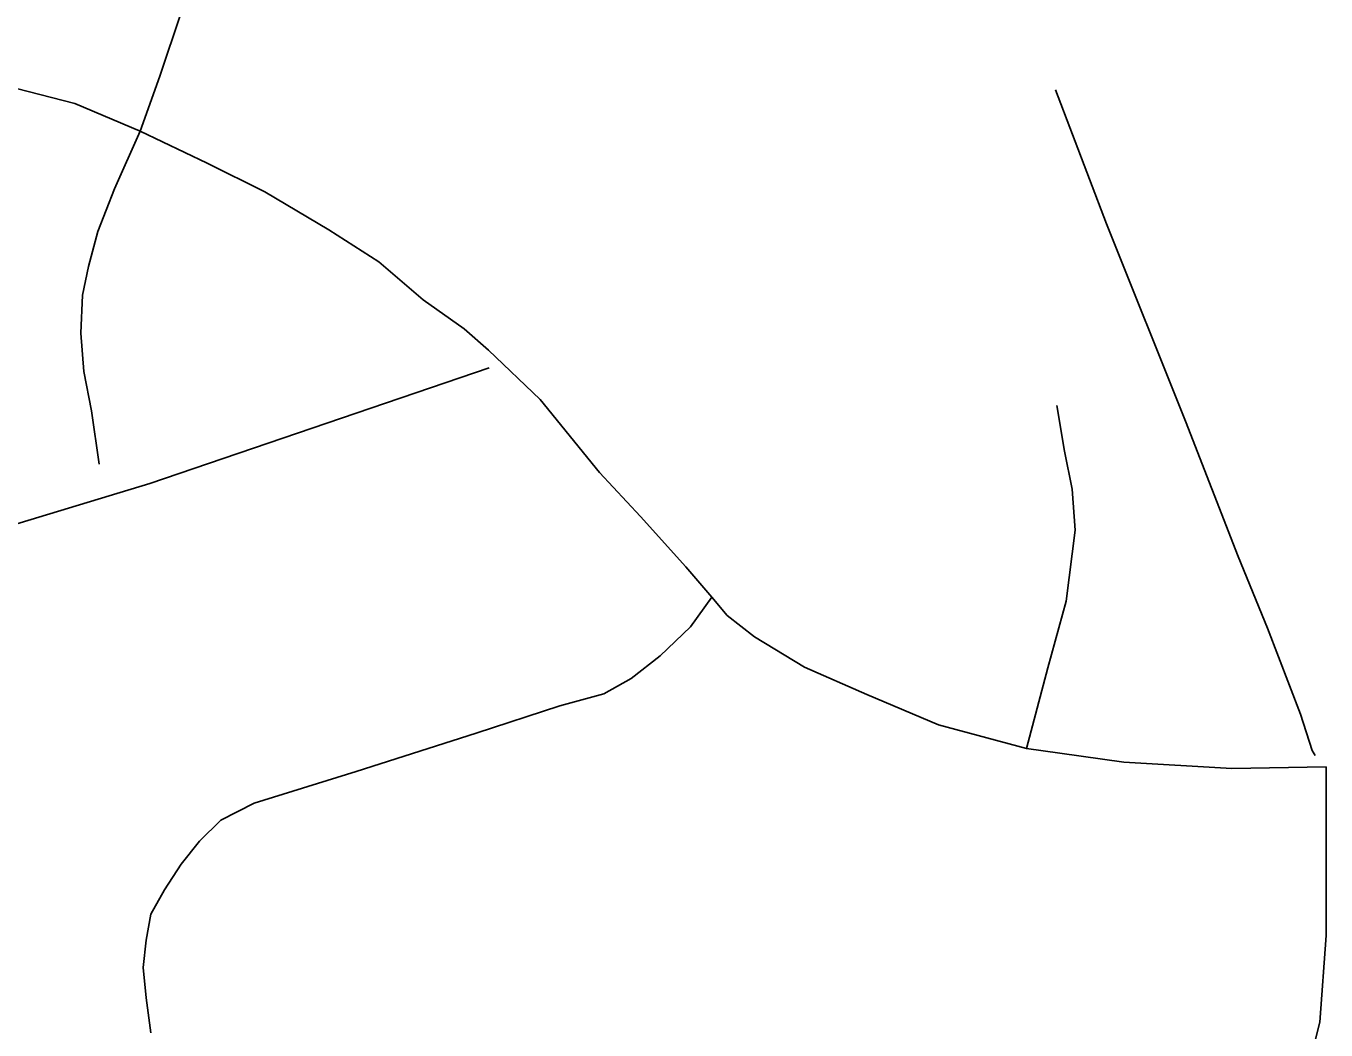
# Model space of a CAD drawing. Extents: x 2260773 to 2342389, y 552869 to 618546.
# Drawn here: x 2327576 to 2329201, y 598520 to 599775 of the extents above; entities that cross this region are included whole.
import ezdxf

# ---------------------------------------------------------------- set-up
doc = ezdxf.new("R2010")
doc.units = 0
doc.layers.add('Exist Hydrographic Misc Water Feature', color=7, linetype='Continuous')
doc.layers.add('Exist Road Non-System Type 51', color=7, linetype='Continuous')

msp = doc.modelspace()

# ---------------------------------------------------------------- linework, layer by layer
at = {"layer": 'Exist Hydrographic Misc Water Feature'}
for points in [[(2328863, 599694.9), (2328926.4, 599527.6), (2329025.2, 599280.8), (2329091.1, 599111.5), (2329128, 599022), (2329169.2, 598914.4), (2329183.7, 598868.9), (2329187.6, 598862.6)], [(2328154.8, 599347.3), (2327730.9, 599203), (2327300.3, 599072.4), (2327156.4, 599090.8), (2326981.5, 598791), (2326826.7, 598529.7)]]:
    msp.add_lwpolyline(points, dxfattribs=at)
at = {"layer": 'Exist Road Non-System Type 51'}
for points in [[(2327718.7, 599643.5), (2327743.4, 599711.9), (2327770, 599791.8), (2327792.8, 599907.8), (2327806.1, 600010.5), (2327811.8, 600065.6)], [(2327312, 599759.5), (2327412.7, 599736.6), (2327534.4, 599704.3), (2327637, 599677.7), (2327718.7, 599643.5)], [(2327718.7, 599643.5), (2327686.4, 599571.2), (2327665.5, 599518), (2327654.1, 599474.2), (2327646.5, 599438.1), (2327644.6, 599390.6), (2327648.4, 599343), (2327657.9, 599293.6), (2327667.4, 599227)], [(2327718.7, 599643.5), (2327802.3, 599603.5), (2327874.5, 599567.4), (2327954.3, 599519.9), (2328017, 599479.9), (2328072.2, 599432.4), (2328123.5, 599396.3), (2328153.9, 599369.7), (2328218.5, 599307.9), (2328292.6, 599216.6), (2328343.9, 599161.4), (2328400.9, 599098.7), (2328433.2, 599060.6)], [(2328826.6, 598871.4), (2328853.2, 598972.2), (2328876, 599055.9), (2328887.4, 599144.3), (2328883.6, 599195.7), (2328874.1, 599243.2), (2328864.6, 599300.2)], [(2328433.2, 599060.6), (2328406.6, 599023.6), (2328368.6, 598987.4), (2328332.5, 598958.9), (2328298.3, 598939.9), (2328243.2, 598924.7), (2328138.7, 598890.5), (2327988.5, 598842.9), (2327861.2, 598803), (2327819.4, 598782.1), (2327792.8, 598755.5), (2327770, 598726.9), (2327749.1, 598694.6), (2327732, 598664.2), (2327726.3, 598631.9), (2327722.5, 598597.6), (2327726.3, 598559.6), (2327732, 598515.9)], [(2328826.6, 598871.4), (2328716.4, 598900.9), (2328627.1, 598939), (2328549.1, 598973.2), (2328486.4, 599011.2), (2328452.2, 599037.8), (2328433.2, 599060.6)], [(2329201, 598848.6), (2329083.1, 598846.7), (2328948.2, 598854.3), (2328868.4, 598865.7), (2328826.6, 598871.4)], [(2329183.9, 598493), (2329193.4, 598529.2), (2329201, 598637.6), (2329201, 598742.1), (2329201, 598848.6)]]:
    msp.add_lwpolyline(points, dxfattribs=at)

doc.saveas('drawing.dxf')
